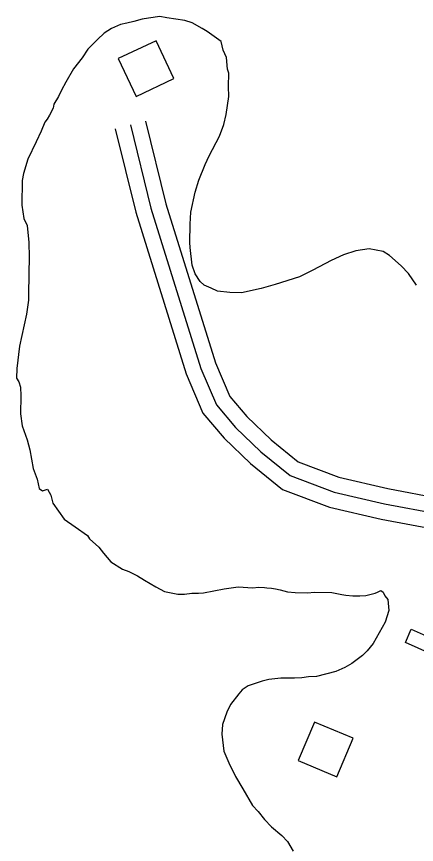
# Model space of a CAD drawing. Extents: x 3192986 to 3230865, y 867483 to 892886.
# Drawn here: x 3217671 to 3218054, y 887563 to 888355 of the extents above; entities that cross this region are included whole.
import ezdxf

# ---------------------------------------------------------------- set-up
doc = ezdxf.new("R2010")
doc.units = 0
for name, color, linetype in [('V-BLDG-OTLN', 7, 'Continuous'), ('V-ROAD-CNTR', 7, 'Continuous'), ('V-SITE-VEGE', 7, 'Continuous')]:
    doc.layers.add(name, color=color, linetype=linetype)

msp = doc.modelspace()

# ---------------------------------------------------------------- linework, layer by layer
at = {"layer": 'V-BLDG-OTLN'}
for points in [[(3217785.739391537, 888278.6464150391), (3217821.9073192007, 888295.732380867), (3217804.8203533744, 888331.8993085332), (3217768.653425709, 888314.813342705)], [(3218089.0982135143, 887736.1829595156), (3218043.3560580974, 887756.372730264), (3218049.0088367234, 887769.1811602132), (3218094.7509921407, 887748.9913894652)], [(3217977.729007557, 887628.0207162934), (3217993.2729764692, 887664.8766425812), (3217956.417050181, 887680.4216114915), (3217940.8730812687, 887643.5646852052)]]:
    msp.add_lwpolyline(points, close=True, dxfattribs=at)
at = {"layer": 'V-ROAD-CNTR'}
for points in [[(3217794.778373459, 888254.987462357), (3217814.2713344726, 888176.0016203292), (3217861.823239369, 888023.854924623), (3217875.487212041, 887991.7899887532), (3217891.7881794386, 887972.5060273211), (3217914.971133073, 887950.148072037), (3217940.755081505, 887929.2501138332), (3217979.5330039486, 887914.755142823), (3218026.5139099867, 887903.7411648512), (3218076.546809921, 887894.3271836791), (3218154.240654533, 887890.5831911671), (3218198.053566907, 887874.543223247), (3218254.2914544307, 887861.077250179)], [(3217765.6524317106, 888247.7994767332), (3217785.365392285, 888167.925636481), (3217833.6372957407, 888013.4749453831), (3217849.6592636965, 887975.8740205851), (3217869.8642232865, 887951.9720683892), (3217895.0771728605, 887927.6561170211), (3217925.667111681, 887902.862166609), (3217970.823021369, 887885.9832003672), (3218020.3139223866, 887874.3812235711), (3218073.0348169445, 887864.4612434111), (3218148.224666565, 887860.8392506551), (3218189.3735842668, 887845.773280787), (3218247.305468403, 887831.901308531)], [(3217780.215402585, 888251.3934695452), (3217799.8183633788, 888171.9636284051), (3217847.730267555, 888018.664935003), (3217862.573237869, 887983.8320046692), (3217880.8262013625, 887962.2390478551), (3217905.0241529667, 887938.9020945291), (3217933.211096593, 887916.0561402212), (3217975.178012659, 887900.3691715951), (3218023.413916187, 887889.061194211), (3218074.7908134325, 887879.3942135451), (3218151.2326605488, 887875.711220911), (3218193.7135755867, 887860.158252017), (3218250.7984614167, 887846.489279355)]]:
    msp.add_lwpolyline(points, dxfattribs=at)
at = {"layer": 'V-SITE-VEGE'}
for p, q in [((3217776.9090000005, 888348.8779999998), (3217770.745, 888347.3069999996)), ((3217783.6330000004, 888350.4409999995), (3217776.9090000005, 888348.8779999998)), ((3217791.4810000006, 888352.5399999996), (3217783.6330000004, 888350.4409999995)), ((3217797.6350000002, 888353.5519999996), (3217791.4810000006, 888352.5399999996)), ((3217808.2640000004, 888355.0489999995), (3217797.6350000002, 888353.5519999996)), ((3217814.941, 888353.8199999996), (3217808.2640000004, 888355.0489999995)), ((3217832.197, 888351.2969999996), (3217814.941, 888353.8199999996)), ((3217839.412, 888348.9439999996), (3217832.197, 888351.2969999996)), ((3217848.813, 888343.7619999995), (3217839.412, 888348.9439999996)), ((3217762.309, 888343.5429999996), (3217754.981, 888339.2029999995)), ((3217770.745, 888347.3069999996), (3217762.309, 888343.5429999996)), ((3217853.785, 888340.8889999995), (3217848.813, 888343.7619999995)), ((3217867.0150000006, 888331.1769999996), (3217853.7850000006, 888340.8889999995)), ((3217748.741, 888333.1699999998), (3217739.6540000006, 888323.8349999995)), ((3217754.981, 888339.2029999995), (3217748.7410000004, 888333.1699999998)), ((3217869.1060000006, 888322.7719999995), (3217867.0150000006, 888331.1769999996)), ((3217739.6540000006, 888323.8349999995), (3217733.934, 888315.5569999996)), ((3217872.342, 888316.0199999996), (3217869.106, 888322.7719999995)), ((3217733.934, 888315.5569999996), (3217725.9470000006, 888305.0939999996)), ((3217873.2700000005, 888304.8439999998), (3217872.342, 888316.0199999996)), ((3217725.9470000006, 888305.0939999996), (3217718.4780000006, 888292.3819999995)), ((3217874.3200000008, 888300.9199999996), (3217873.2700000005, 888304.8439999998)), ((3217874.103, 888288.0869999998), (3217874.3200000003, 888300.9199999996)), ((3217718.478, 888292.3819999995), (3217714.441, 888284.6359999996)), ((3217874.503, 888278.5949999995), (3217874.103, 888288.0869999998)), ((3217711.5470000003, 888278.5479999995), (3217706.9640000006, 888271.3699999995)), ((3217714.4410000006, 888284.6359999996), (3217711.5470000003, 888278.5479999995)), ((3217871.9790000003, 888261.3359999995), (3217874.503, 888278.5949999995)), ((3217706.964, 888271.3699999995), (3217706.339, 888267.4739999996)), ((3217706.339, 888267.4739999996), (3217702.8780000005, 888260.8369999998)), ((3217698.303, 888254.2149999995), (3217694.8050000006, 888245.3459999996)), ((3217700.582, 888256.9679999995), (3217698.303, 888254.2149999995)), ((3217702.8780000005, 888260.8369999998), (3217700.582, 888256.9679999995)), ((3217869.5870000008, 888251.8909999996), (3217871.9790000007, 888261.3359999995)), ((3217865.4960000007, 888240.7969999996), (3217869.5870000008, 888251.8909999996)), ((3217694.805, 888245.3459999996), (3217690.1720000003, 888235.3799999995)), ((3217855.6920000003, 888221.9879999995), (3217865.4960000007, 888240.7969999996)), ((3217690.1720000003, 888235.3799999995), (3217682.0810000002, 888218.7729999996)), ((3217851.645, 888213.6879999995), (3217855.6920000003, 888221.9879999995)), ((3217682.0810000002, 888218.7729999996), (3217677.9420000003, 888204.8909999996)), ((3217845.812, 888198.7169999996), (3217851.6450000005, 888213.6879999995)), ((3217676.7130000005, 888198.2169999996), (3217676.3200000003, 888174.7839999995)), ((3217677.9420000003, 888204.8909999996), (3217676.7130000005, 888198.2169999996)), ((3217842.267, 888187.0569999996), (3217845.812, 888198.7169999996)), ((3217838.042, 888168.1539999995), (3217842.267, 888187.0569999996)), ((3217676.3200000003, 888174.7839999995), (3217678.3330000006, 888161.9139999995)), ((3217837.29, 888156.4479999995), (3217838.042, 888168.1539999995)), ((3217678.3330000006, 888161.9139999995), (3217681.569, 888155.1639999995)), ((3217681.569, 888155.1639999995), (3217682.9700000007, 888138.9559999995)), ((3217836.998, 888139.1529999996), (3217837.29, 888156.4479999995)), ((3217682.9700000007, 888138.9559999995), (3217683.2910000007, 888124.9989999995)), ((3217837.471, 888134.1229999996), (3217836.998, 888139.1529999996)), ((3217839.42, 888117.3479999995), (3217837.471, 888134.1229999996)), ((3217984.124, 888127.1899999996), (3217972.3130000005, 888121.8079999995)), ((3217995.9060000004, 888130.8969999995), (3217984.124, 888127.1899999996)), ((3218008.774, 888132.9119999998), (3217995.9060000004, 888130.8969999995)), ((3218022.1270000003, 888130.4569999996), (3218008.774, 888132.9119999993)), ((3218028.197, 888126.4489999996), (3218022.1270000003, 888130.4569999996)), ((3217683.291, 888124.9989999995), (3217683.029, 888109.3809999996)), ((3217972.3130000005, 888121.8079999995), (3217954.858, 888112.6149999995)), ((3218039.1950000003, 888116.7759999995), (3218028.197, 888126.4489999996)), ((3217842.068, 888108.9299999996), (3217839.42, 888117.3479999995)), ((3217954.858, 888112.6149999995), (3217941.9150000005, 888106.1369999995)), ((3218046.3260000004, 888109.4009999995), (3218039.1950000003, 888116.7759999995)), ((3217683.0290000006, 888109.3809999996), (3217682.683, 888088.7349999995)), ((3217846.967, 888101.5989999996), (3217842.068, 888108.9299999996)), ((3217941.9150000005, 888106.1369999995), (3217918.9090000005, 888098.7109999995)), ((3218053.948, 888098.1109999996), (3218046.326, 888109.4009999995)), ((3217850.8180000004, 888098.1819999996), (3217846.967, 888101.5989999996)), ((3217857.463, 888095.2799999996), (3217850.8180000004, 888098.1819999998)), ((3217863.554, 888092.3869999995), (3217857.463, 888095.2799999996)), ((3217918.9090000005, 888098.7109999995), (3217905.452, 888095.0309999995)), ((3217682.683, 888088.7349999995), (3217682.597, 888083.7129999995)), ((3217875.252, 888091.0739999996), (3217863.554, 888092.3869999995)), ((3217886.4100000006, 888090.8849999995), (3217875.252, 888091.0739999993)), ((3217905.452, 888095.0309999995), (3217886.4100000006, 888090.8849999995)), ((3217682.597, 888083.7129999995), (3217680.698, 888070.3519999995)), ((3217680.698, 888070.3519999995), (3217674.044, 888039.7709999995)), ((3217674.0440000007, 888039.7709999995), (3217671.4560000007, 888018.6089999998)), ((3217671.4560000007, 888018.6089999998), (3217671.2980000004, 888009.1249999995)), ((3217671.298, 888009.1249999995), (3217673.473, 888005.7399999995)), ((3217673.4730000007, 888005.7399999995), (3217675.0600000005, 888000.6919999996)), ((3217675.0600000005, 888000.6919999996), (3217675.4780000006, 887992.3129999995)), ((3217675.478, 887992.3129999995), (3217675.187, 887975.0179999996)), ((3217675.1870000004, 887975.0179999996), (3217676.6740000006, 887963.8319999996)), ((3217676.6740000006, 887963.8319999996), (3217681.4680000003, 887950.3579999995)), ((3217681.4680000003, 887950.3579999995), (3217684.0980000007, 887940.8259999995)), ((3217684.0980000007, 887940.8259999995), (3217687.1450000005, 887922.9169999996)), ((3217687.1450000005, 887922.9169999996), (3217690.8810000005, 887912.8099999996)), ((3217690.8810000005, 887912.8099999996), (3217692.9640000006, 887903.8459999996)), ((3217692.9640000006, 887903.8459999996), (3217696.273, 887901.5559999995)), ((3217696.273, 887901.5559999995), (3217700.7650000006, 887903.1559999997)), ((3217700.7650000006, 887903.1559999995), (3217704.0190000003, 887897.5189999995)), ((3217704.0190000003, 887897.5189999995), (3217706.1180000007, 887889.6709999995)), ((3217706.1180000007, 887889.6709999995), (3217717.0220000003, 887874.4199999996)), ((3217717.0220000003, 887874.4199999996), (3217727.499000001, 887866.9899999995)), ((3217727.499000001, 887866.9899999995), (3217739.0850000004, 887858.9819999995)), ((3217739.0850000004, 887858.9819999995), (3217741.2600000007, 887855.5969999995)), ((3217741.2600000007, 887855.5969999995), (3217750.0560000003, 887847.6359999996)), ((3217750.0560000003, 887847.6359999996), (3217754.424, 887841.9819999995)), ((3217754.424, 887841.9819999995), (3217761.537, 887833.4909999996)), ((3217761.537, 887833.4909999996), (3217772.5820000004, 887826.6089999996)), ((3217772.5820000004, 887826.6089999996), (3217778.681, 887824.2749999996)), ((3217778.681, 887824.2749999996), (3217786.983, 887820.2279999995)), ((3217786.983, 887820.2279999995), (3217793.613, 887816.2099999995)), ((3217793.6130000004, 887816.2099999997), (3217804.6680000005, 887809.8849999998)), ((3217804.6680000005, 887809.8849999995), (3217812.9600000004, 887805.2819999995)), ((3217812.9600000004, 887805.2819999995), (3217825.754, 887802.8319999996)), ((3217825.754, 887802.8319999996), (3217831.8900000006, 887802.7299999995)), ((3217831.8900000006, 887802.7299999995), (3217839.1620000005, 887803.7229999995)), ((3217839.1620000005, 887803.7229999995), (3217845.3000000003, 887803.6209999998)), ((3217845.3000000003, 887803.6209999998), (3217850.33, 887804.0939999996)), ((3217850.33, 887804.0939999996), (3217869.923, 887807.6699999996)), ((3217869.923, 887807.6699999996), (3217883.35, 887809.6769999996)), ((3217883.35, 887809.6769999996), (3217897.287, 887808.8839999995)), ((3217897.287, 887808.8839999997), (3217902.876, 887809.3489999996)), ((3217902.876, 887809.3489999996), (3217908.4540000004, 887809.2549999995)), ((3217908.4540000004, 887809.2549999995), (3217910.676, 887808.6589999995)), ((3217910.676, 887808.6589999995), (3217915.1410000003, 887808.5829999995)), ((3217915.1410000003, 887808.5829999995), (3217919.036, 887807.9599999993)), ((3217919.036, 887807.9599999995), (3217923.481, 887806.7679999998)), ((3217923.481, 887806.7679999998), (3217930.7060000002, 887804.9719999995)), ((3217930.7060000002, 887804.9719999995), (3217937.95, 887804.2919999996)), ((3217937.95, 887804.2919999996), (3217949.664, 887804.0959999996)), ((3217949.664, 887804.0959999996), (3217956.369, 887804.5399999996)), ((3217956.369, 887804.5399999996), (3217973.106, 887804.2599999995)), ((3217973.106, 887804.2599999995), (3217982.561, 887802.4269999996)), ((3217982.561, 887802.4269999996), (3217986.4590000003, 887801.8019999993)), ((3218005.4270000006, 887801.4809999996), (3218014.3910000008, 887803.5629999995)), ((3218014.3910000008, 887803.5629999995), (3218016.642, 887804.6449999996)), ((3218016.642, 887804.6449999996), (3218020.0170000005, 887806.2609999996)), ((3218020.0170000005, 887806.2609999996), (3218022.2210000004, 887804.5479999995)), ((3218022.2210000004, 887804.5479999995), (3218023.8370000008, 887801.1729999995)), ((3217986.4590000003, 887801.8019999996), (3217993.143, 887801.1319999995)), ((3217993.143, 887801.1319999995), (3217997.0490000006, 887801.0669999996)), ((3217997.0490000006, 887801.0669999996), (3217999.838, 887801.0199999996)), ((3217999.838, 887801.0199999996), (3218005.4270000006, 887801.4809999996)), ((3218023.8370000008, 887801.1729999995), (3218026.571, 887797.7799999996)), ((3218026.571, 887797.7799999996), (3218027.5090000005, 887787.1609999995)), ((3218027.5090000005, 887787.1609999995), (3218023.974, 887776.0589999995)), ((3218023.974, 887776.0589999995), (3218012.466, 887755.6029999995)), ((3218012.466, 887755.6029999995), (3218006.767, 887748.4449999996)), ((3218006.767, 887748.4449999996), (3218002.2280000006, 887744.0569999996)), ((3218002.2280000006, 887744.0569999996), (3217992.054, 887736.4159999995)), ((3217985.293, 887732.6229999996), (3217976.86, 887728.8579999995)), ((3217992.054, 887736.4159999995), (3217985.2930000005, 887732.6229999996)), ((3217950.545, 887723.7199999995), (3217944.389, 887722.7079999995)), ((3217958.364, 887724.1479999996), (3217950.545, 887723.7199999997)), ((3217976.86, 887728.8579999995), (3217958.364, 887724.1479999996)), ((3217896.8440000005, 887716.2529999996), (3217892.92, 887715.2039999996)), ((3217906.3860000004, 887719.4419999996), (3217896.8440000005, 887716.2529999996)), ((3217912.5500000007, 887721.0129999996), (3217906.3860000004, 887719.4419999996)), ((3217924.294, 887722.4889999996), (3217912.5500000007, 887721.0129999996)), ((3217937.126, 887722.2719999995), (3217924.294, 887722.4889999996)), ((3217944.389, 887722.7079999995), (3217937.126, 887722.2719999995)), ((3217883.8620000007, 887707.5429999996), (3217875.8750000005, 887697.0759999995)), ((3217887.276, 887711.3909999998), (3217883.862, 887707.5429999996)), ((3217892.92, 887715.2039999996), (3217887.2760000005, 887711.3909999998)), ((3217875.8750000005, 887697.0759999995), (3217872.403, 887689.8789999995)), ((3217872.403, 887689.8789999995), (3217868.301, 887678.2279999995)), ((3217868.301, 887678.2279999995), (3217867.5840000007, 887668.7539999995)), ((3217867.5840000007, 887668.7539999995), (3217869.5420000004, 887652.5379999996)), ((3217869.5420000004, 887652.5379999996), (3217874.3780000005, 887641.2939999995)), ((3217874.3780000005, 887641.2939999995), (3217880.8560000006, 887628.3509999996)), ((3217880.856, 887628.3509999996), (3217887.911, 887616.5109999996)), ((3217887.9110000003, 887616.5109999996), (3217897.131, 887600.7309999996)), ((3217897.131, 887600.7309999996), (3217902.6180000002, 887595.0579999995)), ((3217902.6180000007, 887595.0579999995), (3217908.6220000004, 887587.1449999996)), ((3217908.622, 887587.1449999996), (3217915.205, 887580.3349999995)), ((3217915.2050000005, 887580.3349999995), (3217925.107000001, 887571.7989999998)), ((3217925.107, 887571.7989999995), (3217930.591, 887566.1259999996)), ((3217930.591, 887566.1259999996), (3217936.0200000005, 887557.1069999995))]:
    msp.add_line(p, q, dxfattribs=at)

doc.saveas('drawing.dxf')
